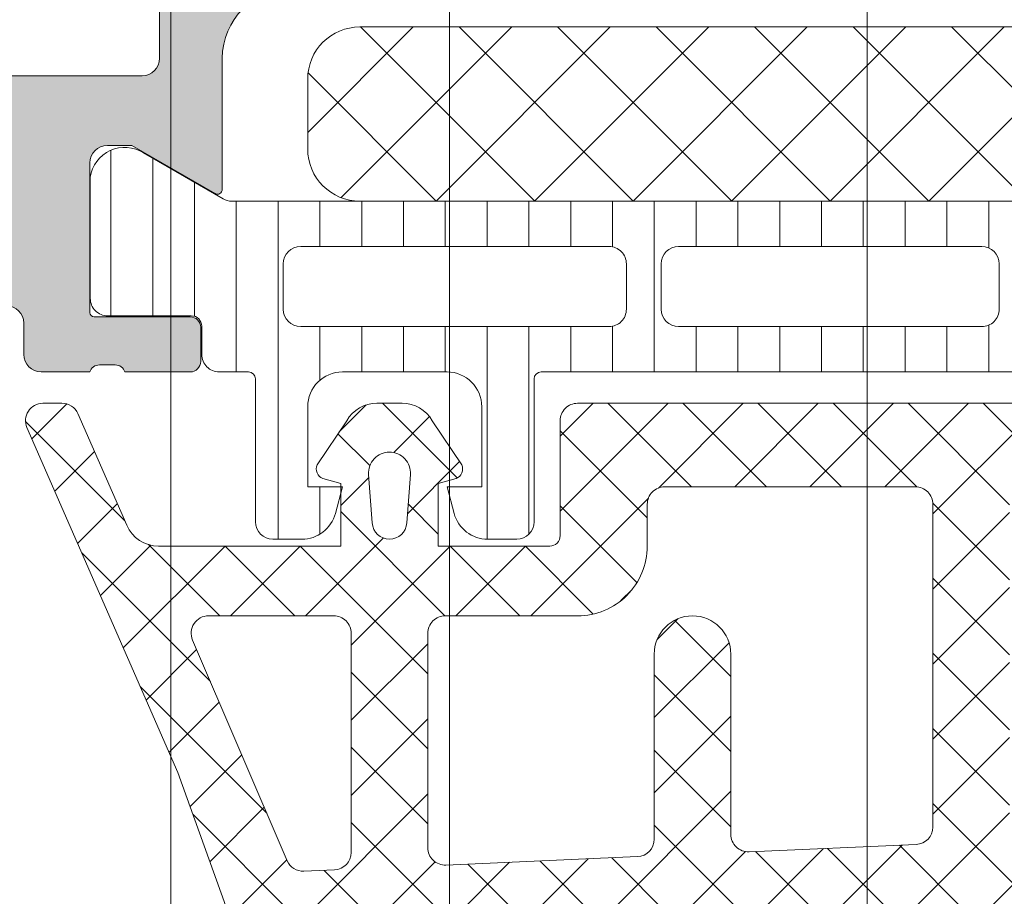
# Model space of a CAD drawing. Header units: millimetres. Extents: x 144573 to 336993, y 74252 to 247042.
# Tile 836 of 1056: x 198244 to 198272, y 222634 to 222659. Entities that reach past the tile are written whole.
import ezdxf

# ---------------------------------------------------------------- set-up
doc = ezdxf.new("R2010")
doc.units = ezdxf.units.MM
doc.layers.add('FASÁDA DETAILNÍ', color=255, linetype='Continuous', lineweight=0)

msp = doc.modelspace()

# ---------------------------------------------------------------- hatches: boundary and pattern name
at = {"layer": 'FASÁDA DETAILNÍ'}
h = msp.add_hatch(color=256, dxfattribs=at)
edge = h.paths.add_edge_path()
edge.add_arc((198234.0512395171, 222604.229822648), 0.5000674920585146, 180.0077324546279, 269.9922675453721)
edge.add_line((198234.0511720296, 222603.7297551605), (198238.0511720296, 222603.7297551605))
edge.add_arc((198238.0511045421, 222604.229822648), 0.5000674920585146, 270.0077324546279, 359.9922675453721)
edge.add_line((198238.5511720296, 222604.2297551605), (198238.5511720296, 222605.5298039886))
edge.add_arc((198238.0511351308, 222605.5297670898), 0.5000369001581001, 0.004227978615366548, 89.99577202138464)
edge.add_line((198238.0511720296, 222606.0298039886), (198237.5511720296, 222606.0298039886))
edge.add_line((198237.5511720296, 222606.0298039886), (198237.5511720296, 222605.0298039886))
edge.add_line((198237.5511720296, 222605.0298039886), (198236.0511720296, 222605.0298039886))
edge.add_arc((198236.051135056, 222606.0297670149), 0.9999630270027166, 179.9978814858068, 270.0021185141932, ccw=False)
edge.add_line((198235.0511720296, 222606.0298039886), (198235.0511720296, 222610.0298039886))
edge.add_arc((198236.0512488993, 222610.0297271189), 1.000076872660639, 90.00440397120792, 179.9955960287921, ccw=False)
edge.add_line((198236.0511720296, 222611.0298039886), (198237.5511720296, 222611.0298039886))
edge.add_line((198237.5511720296, 222611.0298039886), (198237.5511720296, 222610.0298039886))
edge.add_line((198237.5511720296, 222610.0298039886), (198238.0511720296, 222610.0298039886))
edge.add_arc((198238.0512295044, 222610.5297465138), 0.4999425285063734, 269.9934131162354, 360.0065868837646)
edge.add_line((198238.5511720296, 222610.5298039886), (198238.5511720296, 222613.3297917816))
edge.add_arc((198238.0511720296, 222613.3297917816), 0.5, 0, 90)
edge.add_line((198238.0511720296, 222613.8297917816), (198237.8511720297, 222613.8297917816))
edge.add_arc((198237.8511720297, 222613.3297917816), 0.5, 90, 180)
edge.add_line((198237.3511720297, 222613.3297917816), (198237.3511720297, 222612.8297917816))
edge.add_arc((198236.8511369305, 222612.8298268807), 0.5000351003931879, 270.00402178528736, 359.99597821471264, ccw=False)
edge.add_line((198236.8511720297, 222612.3297917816), (198236.0511689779, 222612.3297917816))
edge.add_arc((198236.0511855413, 222612.829808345), 0.5000165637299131, 180.0018979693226, 269.9981020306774, ccw=False)
edge.add_line((198235.5511689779, 222612.8297917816), (198235.5511689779, 222644.1297856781))
edge.add_line((198235.5511689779, 222644.1297856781), (198235.9835656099, 222650.1682432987))
edge.add_arc((198236.9827852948, 222650.1297872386), 0.9999594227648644, 90, 177.7959971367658, ccw=False)
edge.add_line((198236.9827852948, 222651.1297466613), (198243.6512375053, 222651.1297466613))
edge.add_arc((198243.6512375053, 222650.6297466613), 0.5, 0, 90, ccw=False)
edge.add_line((198244.1512375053, 222650.6297466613), (198244.1512375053, 222649.7297466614))
edge.add_arc((198244.6512375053, 222649.7297466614), 0.5, 180, 270)
edge.add_line((198244.6512375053, 222649.2297466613), (198246.0512390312, 222649.2297466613))
edge.add_arc((198246.3187596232, 222649.1509102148), 0.2788950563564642, 88.83541063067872, 163.5801235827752, ccw=False)
edge.add_line((198246.3244280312, 222649.4297476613), (198246.7780220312, 222649.4297476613))
edge.add_arc((198246.7836826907, 222649.1508795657), 0.2789255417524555, 16.424594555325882, 91.16287007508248, ccw=False)
edge.add_line((198247.0512260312, 222649.2297466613), (198248.9312370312, 222649.2297466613))
edge.add_arc((198248.9312370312, 222649.5297466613), 0.2999999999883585, 270, 360.0000000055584)
edge.add_line((198249.2312370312, 222649.5297466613), (198249.2312370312, 222650.5097209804))
edge.add_arc((198248.9312370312, 222650.5097209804), 0.2999999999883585, 0, 90)
edge.add_line((198248.9312370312, 222650.8097209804), (198246.1712390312, 222650.8097209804))
edge.add_arc((198246.1712390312, 222650.9297209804), 0.1199999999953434, 180, 270, ccw=False)
edge.add_line((198246.0512390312, 222650.9297209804), (198246.0512390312, 222655.2297466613))
edge.add_arc((198246.5512390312, 222655.2297466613), 0.5, 90, 180, ccw=False)
edge.add_line((198246.5512390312, 222655.7297466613), (198247.2512390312, 222655.7297466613))
edge.add_line((198247.2512390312, 222655.7297466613), (198249.6440593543, 222654.3482512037))
edge.add_arc((198249.7131192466, 222654.467866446), 0.1381197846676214, 240.0000000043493, 359.999999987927)
edge.add_line((198249.8512390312, 222654.467866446), (198249.8512390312, 222658.2297466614))
edge.add_arc((198251.8512390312, 222658.2297466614), 2, 90, 180, ccw=False)
edge.add_line((198251.8512390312, 222660.2297466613), (198252.4192344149, 222660.2297466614))
edge.add_arc((198252.419234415, 222660.7297466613), 0.4999999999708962, 269.9999999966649, 304.4790717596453)
edge.add_arc((198249.871761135, 222664.4392452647), 5.000000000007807, 304.4790717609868, 354.6507719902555)
edge.add_arc((198254.7131123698, 222663.9916268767), 0.1381197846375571, 352.2975625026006, 480.0000000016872)
edge.add_line((198254.6440524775, 222664.111242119), (198252.2512321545, 222662.7297466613))
edge.add_line((198252.2512321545, 222662.7297466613), (198251.5512321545, 222662.7297466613))
edge.add_arc((198251.5512321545, 222663.2297466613), 0.5, 180, 270, ccw=False)
edge.add_line((198251.0512321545, 222663.2297466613), (198251.0512321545, 222667.5297723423))
edge.add_arc((198251.1712321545, 222667.5297723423), 0.1199999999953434, 90, 180, ccw=False)
edge.add_line((198251.1712321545, 222667.6497723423), (198253.9312301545, 222667.6497723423))
edge.add_arc((198253.9312301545, 222667.9497723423), 0.2999999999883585, 270, 360)
edge.add_line((198254.2312301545, 222667.9497723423), (198254.2312301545, 222668.9297466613))
edge.add_arc((198253.9312301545, 222668.9297466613), 0.2999999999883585, 0, 90)
edge.add_line((198253.9312301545, 222669.2297466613), (198252.0512191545, 222669.2297466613))
edge.add_arc((198251.7836758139, 222669.308613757), 0.2789255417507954, 268.83712993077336, 343.5754054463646, ccw=False)
edge.add_line((198251.7780151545, 222669.0297456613), (198251.3244211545, 222669.0297456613))
edge.add_arc((198251.3187527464, 222669.3085831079), 0.2788950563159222, 196.4198764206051, 271.1645893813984, ccw=False)
edge.add_line((198251.0512321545, 222669.2297466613), (198248.0511736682, 222669.2297466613))
edge.add_line((198248.0511736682, 222669.2297466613), (198247.3510707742, 222668.5296742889))
edge.add_line((198247.3510707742, 222668.5296742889), (198247.3510707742, 222667.9296681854))
edge.add_line((198247.3510707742, 222667.9296681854), (198248.9510768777, 222667.9296681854))
edge.add_arc((198248.9510674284, 222667.4296587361), 0.5000094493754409, 0.0010827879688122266, 89.9989172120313, ccw=False)
edge.add_line((198249.4510768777, 222667.4296681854), (198249.4510768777, 222667.0342401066))
edge.add_arc((198248.9510768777, 222667.0342401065), 0.4999999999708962, -14.999999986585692, 1.3340184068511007e-08, ccw=False)
edge.add_line((198249.4340397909, 222666.904830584), (198249.0498309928, 222665.4709438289))
edge.add_arc((198248.0839051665, 222665.729762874), 0.9999999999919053, 270, 345.00000000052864, ccw=False)
edge.add_line((198248.0839051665, 222664.729762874), (198242.3510829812, 222664.729762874))
edge.add_line((198242.3510829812, 222664.729762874), (198242.3510829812, 222667.9296681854))
edge.add_line((198242.3510829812, 222667.9296681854), (198243.1510707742, 222667.9296681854))
edge.add_line((198243.1510707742, 222667.9296681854), (198243.1510707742, 222668.5296742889))
edge.add_line((198243.1510707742, 222668.5296742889), (198241.9386379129, 222669.2296559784))
edge.add_line((198241.9386379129, 222669.2296559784), (198240.8510829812, 222669.2296559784))
edge.add_line((198240.8510829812, 222669.2296559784), (198240.8510829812, 222654.2297466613))
edge.add_arc((198240.3510829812, 222654.2297466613), 0.5, -90, 0, ccw=False)
edge.add_line((198240.3510829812, 222653.7297466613), (198234.5511720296, 222653.7297466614))
edge.add_arc((198234.5511720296, 222652.7297466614), 1, 90, 180)
edge.add_line((198233.5511720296, 222652.7297466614), (198233.5511720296, 222604.2297551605))
edge = h.paths.add_edge_path(flags=16)
edge.add_line((198243.1510707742, 222663.129762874), (198247.5510707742, 222663.129762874))
edge.add_arc((198247.5510707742, 222662.629762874), 0.5, 0, 90, ccw=False)
edge.add_line((198248.0510707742, 222662.629762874), (198248.0510707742, 222658.229762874))
edge.add_arc((198247.5510707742, 222658.229762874), 0.5, -90, 0, ccw=False)
edge.add_line((198247.5510707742, 222657.729762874), (198243.1510707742, 222657.729762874))
edge.add_arc((198243.1510707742, 222658.229762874), 0.5, 180, 270, ccw=False)
edge.add_line((198242.6510707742, 222658.229762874), (198242.6510707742, 222662.629762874))
edge.add_arc((198243.1510707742, 222662.629762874), 0.5, 90, 180, ccw=False)
h = msp.add_hatch(dxfattribs=at)
h.set_pattern_fill('NETZ', color=256, scale=2, angle=225, style=0)
h.set_pattern_definition([(225, (198267.3022486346, 222654.1304899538), (1.414213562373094, -1.414213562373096), []), (314.9999999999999, (198267.3022486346, 222654.1304899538), (1.414213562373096, 1.414213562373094), [])])
h.paths.add_polyline_path([(198253.8022486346, 222659.1304899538, 0.4142135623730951), (198252.3022486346, 222657.6304899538), (198252.3022486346, 222655.6304899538, 0.4142135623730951), (198253.8022486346, 222654.1304899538), (198280.8022486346, 222654.1304899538, 0.4142135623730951), (198282.3022486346, 222655.6304899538), (198282.3022486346, 222657.6304899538, 0.4142135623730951), (198280.8022486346, 222659.1304899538)])
h = msp.add_hatch(dxfattribs=at)
h.set_pattern_fill('LINIE', color=256, scale=1.2, angle=90, style=0)
h.set_pattern_definition([(90, (223164.6522375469, 214980.0945560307), (-1.2, 7.347638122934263e-17), [])])
edge = h.paths.add_edge_path()
edge.add_arc((198248.9612553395, 222650.538944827), 0.2999999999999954, 0.0020752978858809, 90.00207529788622, ccw=False)
edge.add_line((198249.2612553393, 222650.5389556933), (198249.2612839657, 222649.7286243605))
edge.add_arc((198249.7612812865, 222649.7286397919), 0.4999973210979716, 180.0017683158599, 270.0023822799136)
edge.add_line((198249.7613020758, 222649.2286424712), (198250.6023743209, 222649.2273219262))
edge.add_arc((198250.6023743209, 222649.0273219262), 0.1999999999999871, 3.979039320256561e-13, 90.00000000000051, ccw=False)
edge.add_line((198250.8023743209, 222649.0273219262), (198250.8023743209, 222644.9273219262))
edge.add_arc((198251.3023743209, 222644.9273219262), 0.5000000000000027, 179.9999999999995, 269.9999999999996)
edge.add_line((198251.3023743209, 222644.4273219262), (198252.1331235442, 222644.4273219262))
edge.add_arc((198252.1331235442, 222645.4273219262), 0.9999999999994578, 270.0000000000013, 344.9999999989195)
edge.add_line((198253.0990493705, 222645.1685028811), (198253.3023743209, 222645.9273219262))
edge.add_line((198253.3023743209, 222645.9273219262), (198252.3023743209, 222645.9273219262))
edge.add_line((198252.3023743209, 222645.9273219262), (198252.3023743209, 222648.2273219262))
edge.add_arc((198253.3065008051, 222648.2256126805), 1.004127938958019, 90.23408772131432, 179.9024699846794, ccw=False)
edge.add_line((198253.3023983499, 222649.2297322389), (198256.3022767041, 222649.2297322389))
edge.add_arc((198256.2982483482, 222648.2256128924), 1.004127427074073, 360.09751797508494, 449.7701403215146, ccw=False)
edge.add_line((198257.3023743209, 222648.2273219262), (198257.3023743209, 222645.9273219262))
edge.add_line((198257.3023743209, 222645.9273219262), (198256.3023743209, 222645.9273219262))
edge.add_line((198256.3023743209, 222645.9273219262), (198256.5056992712, 222645.1685028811))
edge.add_arc((198257.4716250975, 222645.4273219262), 1.000000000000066, 195.0000000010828, 269.9999999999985)
edge.add_line((198257.4716250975, 222644.4273219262), (198258.3023743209, 222644.4273219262))
edge.add_arc((198258.3023743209, 222644.9273219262), 0.4999999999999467, 270, 360)
edge.add_line((198258.8023743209, 222644.9273219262), (198258.8023743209, 222649.0273219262))
edge.add_arc((198259.0065474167, 222649.0255933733), 0.2041804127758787, 91.1558689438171, 179.5149389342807, ccw=False)
edge.add_line((198259.0024286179, 222649.2297322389), (198284.8437954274, 222649.2297551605))
edge.add_arc((198284.843779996, 222649.7297524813), 0.4999973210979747, 270.0017683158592, 360.002382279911)
edge.add_line((198285.3437773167, 222649.7297732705), (198285.3437486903, 222650.5401046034))
edge.add_arc((198285.6437486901, 222650.5401154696), 0.299999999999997, 90.0020752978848, 180.0020752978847, ccw=False)
edge.add_line((198285.6437378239, 222650.8401154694), (198288.0437362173, 222650.8398704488))
edge.add_arc((198288.0437207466, 222651.339866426), 0.499995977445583, 270.0017728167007, 360.0023777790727)
edge.add_line((198288.5437167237, 222651.3398871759), (198288.5435900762, 222654.8164286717))
edge.add_arc((198287.5537771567, 222654.6740821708), 0.99999607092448, 368.1836833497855, 482.7290913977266)
edge.add_line((198287.013111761, 222655.515315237), (198284.7295026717, 222654.1967628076))
edge.add_arc((198284.4794870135, 222654.6297664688), 0.5000000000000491, 270.00213520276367, 300.00207189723, ccw=False)
edge.add_line((198284.4795056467, 222654.1297664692), (198250.1252368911, 222654.1286801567))
edge.add_arc((198250.1252193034, 222654.6286801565), 0.5000000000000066, 240.0020786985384, 270.0020153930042, ccw=False)
edge.add_line((198249.8752350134, 222654.1956583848), (198247.5915304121, 222655.5140453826))
edge.add_arc((198247.050925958, 222654.6727731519), 0.9999960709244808, 417.2750591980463, 531.8204672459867)
edge.add_line((198246.0611027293, 222654.8150479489), (198246.0612293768, 222651.3385064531))
edge.add_arc((198246.561225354, 222651.3385219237), 0.4999959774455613, 180.0017728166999, 270.0023777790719)
edge.add_line((198246.5612461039, 222650.8385259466), (198248.9612444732, 222650.8389448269))
edge = h.paths.add_edge_path(flags=16)
edge.add_line((198273.1523680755, 222651.0292204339), (198273.1523680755, 222652.3292145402))
edge.add_arc((198273.6523644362, 222652.3292181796), 0.4999963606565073, 89.99958295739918, 180.0004170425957, ccw=False)
edge.add_line((198273.6523680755, 222652.8292145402), (198282.502361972, 222652.8292145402))
edge.add_arc((198282.5023656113, 222652.3292181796), 0.4999963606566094, -0.0004170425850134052, 90.00041704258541, ccw=False)
edge.add_line((198283.002361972, 222652.3292145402), (198283.002361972, 222651.029220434))
edge.add_arc((198282.5023619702, 222651.0292038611), 0.5000000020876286, 270.0000002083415, 360.0018991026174, ccw=False)
edge.add_line((198282.502361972, 222650.5292038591), (198273.6523680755, 222650.5292038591))
edge.add_arc((198273.6523680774, 222651.0292038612), 0.5000000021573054, 179.9981009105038, 269.9999997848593, ccw=False)
edge = h.paths.add_edge_path(flags=16)
edge.add_arc((198262.9523619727, 222651.0292038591), 0.4999999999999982, 179.9999999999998, 270.000000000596, ccw=False)
edge.add_line((198262.4523619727, 222651.0292038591), (198262.4523619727, 222652.3292145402))
edge.add_arc((198262.9523619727, 222652.3292145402), 0.4999999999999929, 89.99999999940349, 179.9999999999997, ccw=False)
edge.add_line((198262.9523619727, 222652.8292145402), (198271.6523680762, 222652.8292145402))
edge.add_arc((198271.6523680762, 222652.3292145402), 0.5000000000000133, 360.0000000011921, 449.99999999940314, ccw=False)
edge.add_line((198272.1523680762, 222652.3292145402), (198272.1523680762, 222651.0292038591))
edge.add_arc((198271.6523680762, 222651.0292038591), 0.5000000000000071, 270.0000000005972, 360.0000000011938, ccw=False)
edge.add_line((198271.6523680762, 222650.5292038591), (198262.9523619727, 222650.5292038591))
edge = h.paths.add_edge_path(flags=16)
edge.add_arc((198260.9523656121, 222652.3292181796), 0.4999963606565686, -0.00041704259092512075, 90.00041704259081, ccw=False)
edge.add_line((198261.4523619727, 222652.3292145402), (198261.4523619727, 222651.029220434))
edge.add_arc((198260.9523619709, 222651.0292038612), 0.5000000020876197, 270.00000020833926, 360.0018991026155, ccw=False)
edge.add_line((198260.9523619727, 222650.5292038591), (198252.1023528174, 222650.5292038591))
edge.add_arc((198252.1023528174, 222651.0291886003), 0.4999847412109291, 179.9999999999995, 270.0000000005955, ccw=False)
edge.add_line((198251.6023680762, 222651.0291886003), (198251.6023680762, 222652.3291992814))
edge.add_arc((198252.102383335, 222652.3291992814), 0.5000152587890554, 89.99999999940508, 180.0000000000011, ccw=False)
edge.add_line((198252.102383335, 222652.8292145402), (198260.9523619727, 222652.8292145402))
h = msp.add_hatch(dxfattribs=at)
h.set_pattern_fill('ANSI37', color=256, scale=0.48, angle=-1.272221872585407e-14, style=0)
h.set_pattern_definition([(44.99999999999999, (198258.5511720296, 222644.2297553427), (-1.077630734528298, 1.077630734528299), []), (135, (198258.5511720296, 222644.2297553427), (-1.077630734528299, -1.077630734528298), [])])
edge = h.paths.add_edge_path(flags=16)
edge.add_line((198255.1498950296, 222644.8940493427), (198255.2496390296, 222646.2869033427))
edge.add_arc((198254.6511721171, 222646.3297608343), 0.599999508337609, 355.9039194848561, 450.0000083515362)
edge.add_arc((198254.6511719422, 222646.3297608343), 0.5999995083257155, 89.99999164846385, 184.0960805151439)
edge.add_line((198254.0527050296, 222646.2869033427), (198254.1524490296, 222644.8940493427))
edge.add_arc((198254.6511720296, 222644.9297638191), 0.5000001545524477, 184.0960643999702, 355.9039356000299)
edge = h.paths.add_edge_path(flags=16)
edge.add_arc((198253.0511754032, 222641.7297557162), 0.4999996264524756, 359.9999571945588, 450.0000428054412)
edge.add_line((198253.0511750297, 222642.2297553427), (198249.4574900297, 222642.2297553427))
edge.add_arc((198249.4574900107, 222641.7297550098), 0.5000003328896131, 89.9999978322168, 203.2180266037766)
edge.add_line((198248.9979840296, 222641.5326393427), (198251.7138620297, 222635.2015373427))
edge.add_arc((198252.1733673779, 222635.3986532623), 0.4999998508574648, 203.2180817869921, 272.5001106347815)
edge.add_line((198252.1951780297, 222634.8991293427), (198253.0729850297, 222634.9374553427))
edge.add_arc((198253.0511755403, 222635.4369789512), 0.4999994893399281, 272.4999791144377, 360.0000448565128)
edge.add_line((198253.5511750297, 222635.4369793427), (198253.5511750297, 222641.7297553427))
edge = h.paths.add_edge_path(flags=16)
edge.add_line((198278.6050940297, 222636.3215933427), (198282.7537640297, 222645.2184463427))
edge.add_arc((198282.3006102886, 222645.4297554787), 0.4999998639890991, 334.9999920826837, 450.0000296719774)
edge.add_line((198282.3006100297, 222645.9297553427), (198272.9511750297, 222645.9297553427))
edge.add_arc((198272.9511746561, 222645.4297557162), 0.4999996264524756, 89.99995719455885, 180.0000428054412)
edge.add_line((198272.4511750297, 222645.4297553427), (198272.4511750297, 222636.3058323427))
edge.add_arc((198272.9511750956, 222636.305832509), 0.5000000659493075, 180.0000190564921, 272.5000272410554)
edge.add_line((198272.9729850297, 222635.8063083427), (198278.1737490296, 222636.0333783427))
edge.add_arc((198278.1519393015, 222636.5329037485), 0.5000012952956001, 272.4999974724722, 334.9999080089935)
edge = h.paths.add_edge_path(flags=16)
edge.add_arc((198269.7511754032, 222645.4297557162), 0.4999996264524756, 359.9999571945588, 450.0000428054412)
edge.add_line((198269.7511750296, 222645.9297553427), (198262.5511750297, 222645.9297553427))
edge.add_arc((198262.5511746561, 222645.4297557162), 0.4999996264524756, 89.99995719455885, 180.0000428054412)
edge.add_line((198262.0511750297, 222645.4297553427), (198262.0511750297, 222644.2297553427))
edge.add_arc((198260.0511765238, 222644.2297538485), 1.999998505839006, -90.0000428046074, 4.280460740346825e-05, ccw=False)
edge.add_line((198260.0511750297, 222642.2297553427), (198256.2511750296, 222642.2297553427))
edge.add_arc((198256.2511746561, 222641.7297557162), 0.4999996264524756, 89.99995719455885, 180.0000428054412)
edge.add_line((198255.7511750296, 222641.7297553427), (198255.7511750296, 222635.5766943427))
edge.add_arc((198256.2511750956, 222635.576694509), 0.5000000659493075, 180.0000190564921, 272.5000272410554)
edge.add_line((198256.2729850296, 222635.0771703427), (198261.7729850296, 222635.3173053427))
edge.add_arc((198261.7511755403, 222635.8168289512), 0.499999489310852, 272.4999791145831, 360.0000448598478)
edge.add_line((198262.2511750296, 222635.8168293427), (198262.2511750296, 222641.1297553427))
edge.add_arc((198263.3511750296, 222641.1297553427), 1.100000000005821, 0, 180, ccw=False)
edge.add_line((198264.4511750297, 222641.1297553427), (198264.4511750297, 222635.9565443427))
edge.add_arc((198264.9511750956, 222635.956544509), 0.5000000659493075, 180.000019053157, 272.5000272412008)
edge.add_line((198264.9729850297, 222635.4570203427), (198269.7729850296, 222635.6665933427))
edge.add_arc((198269.7511755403, 222636.1661169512), 0.4999994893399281, 272.4999791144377, 360.0000448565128)
edge.add_line((198270.2511750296, 222636.1661173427), (198270.2511750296, 222645.4297553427))
edge = h.paths.add_edge_path()
edge.add_line((198284.9642280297, 222644.0432983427), (198280.8663790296, 222635.2554323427))
edge.add_ellipse((198278.1474536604, 222636.5232898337), major_axis=(-3.000002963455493, 0), ratio=1, start_angle=92.50005883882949, end_angle=154.999969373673, ccw=False)
edge.add_line((198278.2783150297, 222633.5261423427), (198277.6293650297, 222633.4978083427))
edge.add_ellipse((198277.651174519, 222632.9982847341), major_axis=(-0.4999994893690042, 0), ratio=1, start_angle=-87.50002088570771, end_angle=4.485317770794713e-05)
edge.add_line((198277.1511750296, 222632.9982843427), (198277.1511750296, 222632.0297553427))
edge.add_ellipse((198277.0511751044, 222632.029755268), major_axis=(-0.09999992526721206, 0), ratio=1, start_angle=89.99995719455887, end_angle=180.0000428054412, ccw=False)
edge.add_line((198277.0511750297, 222631.9297553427), (198276.4511750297, 222631.9297553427))
edge.add_ellipse((198276.4511749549, 222632.029755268), major_axis=(-0.0999999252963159, 0), ratio=1, start_angle=-4.278876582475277e-05, end_angle=90.00004282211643, ccw=False)
edge.add_line((198276.3511750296, 222632.0297553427), (198276.3511750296, 222632.9327933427))
edge.add_ellipse((198275.8511749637, 222632.9327931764), major_axis=(-0.5000000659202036, 0), ratio=1, start_angle=180.0000190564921, end_angle=272.5000272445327)
edge.add_line((198275.8293650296, 222633.4323173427), (198266.9290710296, 222633.0384793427))
edge.add_ellipse((198266.9511751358, 222632.5389680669), major_axis=(-0.5000001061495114, 0), ratio=1, start_angle=-87.466230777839, end_angle=8.298944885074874e-05)
edge.add_line((198266.4511750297, 222632.5389673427), (198266.4511750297, 222631.9297553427))
edge.add_ellipse((198266.3511751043, 222631.929755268), major_axis=(-0.0999999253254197, 0), ratio=1, start_angle=89.99995721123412, end_angle=180.0000427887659, ccw=False)
edge.add_line((198266.3511750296, 222631.8297553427), (198265.7511750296, 222631.8297553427))
edge.add_ellipse((198265.7511749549, 222631.929755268), major_axis=(-0.09999992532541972, 0), ratio=1, start_angle=-4.278876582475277e-05, end_angle=90.00004280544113, ccw=False)
edge.add_line((198265.6511750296, 222631.9297553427), (198265.6511750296, 222632.4593173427))
edge.add_ellipse((198265.1511745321, 222632.4593176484), major_axis=(-0.5000004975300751, 0), ratio=1, start_angle=179.9999649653, end_angle=272.5336979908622)
edge.add_line((198265.1290710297, 222632.9588293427), (198253.5888460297, 222632.4481733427))
edge.add_ellipse((198253.6106555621, 222631.948648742), major_axis=(-0.5000004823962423, 0), ratio=1, start_angle=-87.50002091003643, end_angle=3.217057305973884)
edge.add_line((198253.1114430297, 222631.9205893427), (198253.4000060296, 222626.7868463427))
edge.add_ellipse((198253.8104240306, 222626.9024017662), major_axis=(-0.4263754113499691, 0), ratio=1, start_angle=15.72485447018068, end_angle=159.2410276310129)
edge.add_line((198254.2091190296, 222626.7512783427), (198254.2078790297, 222626.9838813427))
edge.add_line((198254.2078790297, 222626.9838813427), (198253.9097410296, 222628.8664603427))
edge.add_line((198253.9097410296, 222628.8664603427), (198254.3101670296, 222631.7157453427))
edge.add_ellipse((198254.6072476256, 222631.6739947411), major_axis=(-0.2999999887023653, 0), ratio=1, start_angle=235.4022536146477, end_angle=352.00025595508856, ccw=False)
edge.add_ellipse((198253.0741342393, 222629.4514236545), major_axis=(-3.000047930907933, 0), ratio=1, start_angle=161.9915754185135, end_angle=235.4023587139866, ccw=False)
edge.add_line((198255.9272130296, 222628.5239383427), (198255.2936370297, 222626.2690473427))
edge.add_ellipse((198254.5184245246, 222626.4299768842), major_axis=(-0.7917403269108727, 0), ratio=1, start_angle=96.79834625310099, end_angle=168.272310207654, ccw=False)
edge.add_line((198254.6121470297, 222625.6438033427), (198253.5539370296, 222625.6425823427))
edge.add_ellipse((198253.6830612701, 222626.8216685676), major_axis=(-1.186135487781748, 0), ratio=1, start_angle=18.655576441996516, end_angle=83.75032184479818, ccw=False)
edge.add_line((198252.5592470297, 222626.4422493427), (198251.4649140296, 222629.6835893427))
edge.add_line((198251.4649140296, 222629.6835893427), (198248.5751360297, 222637.7333843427))
edge.add_line((198248.5751360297, 222637.7333843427), (198244.2423270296, 222647.6312613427))
edge.add_ellipse((198244.7013360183, 222647.8295314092), major_axis=(-0.5000002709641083, 0), ratio=1, start_angle=-89.93342362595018, end_angle=23.362049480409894, ccw=False)
edge.add_line((198244.7007550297, 222648.3295313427), (198245.2474560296, 222648.3301663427))
edge.add_ellipse((198245.2480363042, 222647.8301662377), major_axis=(-0.5000004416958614, 0), ratio=1, start_angle=203.9208245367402, end_angle=270.0664945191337, ccw=False)
edge.add_line((198245.7050900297, 222648.0329033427), (198247.1068460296, 222644.8289003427))
edge.add_ellipse((198248.022987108, 222645.2297546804), major_axis=(-0.9999993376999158, 0), ratio=1, start_angle=23.63161472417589, end_angle=90.00005280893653)
edge.add_line((198248.0229880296, 222644.2297553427), (198253.2509300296, 222644.2297553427))
edge.add_line((198253.2509300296, 222644.2297553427), (198253.2509390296, 222646.0292343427))
edge.add_line((198253.2509390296, 222646.0292343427), (198252.7361380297, 222646.1671763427))
edge.add_ellipse((198252.8509032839, 222646.4443303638), major_axis=(-0.2999756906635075, 0), ratio=1, start_angle=-22.50356669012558, end_angle=67.50629974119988, ccw=False)
edge.add_line((198252.5737690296, 222646.5591433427), (198253.4229360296, 222647.8292703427))
edge.add_ellipse((198254.288800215, 222647.3295495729), major_axis=(-0.9997207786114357, 0), ratio=1, start_angle=269.99238815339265, end_angle=330.00923930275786, ccw=False)
edge.add_line((198254.2889330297, 222648.3292703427), (198255.0132940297, 222648.3292393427))
edge.add_ellipse((198255.0130859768, 222647.3295015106), major_axis=(-0.9997378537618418, 0), ratio=1, start_angle=209.9913249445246, end_angle=269.98807632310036, ccw=False)
edge.add_line((198255.8789600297, 222647.8292393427), (198256.7281270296, 222646.5591433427))
edge.add_ellipse((198256.4509795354, 222646.4443314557), major_axis=(-0.2999875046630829, 0), ratio=1, start_angle=112.49860380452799, end_angle=202.5024061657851, ccw=False)
edge.add_line((198256.5657730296, 222646.1671763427), (198256.0509570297, 222646.0292043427))
edge.add_line((198256.0509570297, 222646.0292043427), (198256.0509490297, 222644.2297553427))
edge.add_line((198256.0509490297, 222644.2297553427), (198259.2511760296, 222644.2297553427))
edge.add_ellipse((198259.2511762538, 222644.5297551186), major_axis=(-0.2999997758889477, 0), ratio=1, start_angle=89.99995719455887, end_angle=180.0000427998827)
edge.add_line((198259.5511760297, 222644.5297553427), (198259.5511760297, 222647.8297513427))
edge.add_ellipse((198260.0511756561, 222647.8297517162), major_axis=(-0.4999996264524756, 0), ratio=1, start_angle=-90.00004280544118, end_angle=4.2805441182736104e-05, ccw=False)
edge.add_line((198260.0511760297, 222648.3297513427), (198286.9487980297, 222648.3297513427))
edge.add_line((198286.9487980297, 222648.3297513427), (198287.8439160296, 222646.7793593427))
edge.add_ellipse((198287.4109034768, 222646.5293592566), major_axis=(-0.4999999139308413, 0), ratio=1, start_angle=90.00006334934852, end_angle=210.0000170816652, ccw=False)
edge.add_line((198287.4109040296, 222646.0293593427), (198287.4109040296, 222644.3319883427))
edge.add_line((198287.4109040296, 222644.3319883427), (198285.4173820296, 222644.3319883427))
edge.add_ellipse((198285.417381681, 222643.8319880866), major_axis=(-0.5000002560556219, 0), ratio=1, start_angle=269.9999600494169, end_angle=334.9998714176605)
h = msp.add_hatch(dxfattribs=at)
h.set_pattern_fill('ANSI37', color=256, scale=0.48, angle=-1.272221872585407e-14, style=0)
h.set_pattern_definition([(44.99999999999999, (198258.5511720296, 222644.2297551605), (-1.077630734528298, 1.077630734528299), []), (135, (198258.5511720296, 222644.2297551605), (-1.077630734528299, -1.077630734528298), [])])
edge = h.paths.add_edge_path(flags=16)
edge.add_line((198255.1498950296, 222644.8940491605), (198255.2496390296, 222646.2869031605))
edge.add_arc((198254.6511721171, 222646.3297606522), 0.599999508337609, 355.9039194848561, 450.0000083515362)
edge.add_arc((198254.6511719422, 222646.3297606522), 0.5999995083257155, 89.99999164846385, 184.0960805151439)
edge.add_line((198254.0527050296, 222646.2869031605), (198254.1524490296, 222644.8940491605))
edge.add_arc((198254.6511720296, 222644.9297636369), 0.5000001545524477, 184.0960643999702, 355.9039356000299)
edge = h.paths.add_edge_path(flags=16)
edge.add_arc((198253.0511754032, 222641.729755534), 0.4999996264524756, 359.9999571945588, 450.0000428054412)
edge.add_line((198253.0511750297, 222642.2297551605), (198249.4574900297, 222642.2297551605))
edge.add_arc((198249.4574900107, 222641.7297548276), 0.5000003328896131, 89.9999978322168, 203.2180266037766)
edge.add_line((198248.9979840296, 222641.5326391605), (198251.7138620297, 222635.2015371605))
edge.add_arc((198252.1733673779, 222635.3986530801), 0.4999998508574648, 203.2180817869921, 272.5001106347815)
edge.add_line((198252.1951780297, 222634.8991291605), (198253.0729850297, 222634.9374551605))
edge.add_arc((198253.0511755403, 222635.4369787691), 0.4999994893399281, 272.4999791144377, 360.0000448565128)
edge.add_line((198253.5511750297, 222635.4369791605), (198253.5511750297, 222641.7297551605))
edge = h.paths.add_edge_path(flags=16)
edge.add_line((198278.6050940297, 222636.3215931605), (198282.7537640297, 222645.2184461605))
edge.add_arc((198282.3006102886, 222645.4297552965), 0.4999998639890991, 334.9999920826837, 450.0000296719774)
edge.add_line((198282.3006100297, 222645.9297551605), (198272.9511750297, 222645.9297551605))
edge.add_arc((198272.9511746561, 222645.429755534), 0.4999996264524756, 89.99995719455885, 180.0000428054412)
edge.add_line((198272.4511750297, 222645.4297551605), (198272.4511750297, 222636.3058321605))
edge.add_arc((198272.9511750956, 222636.3058323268), 0.5000000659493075, 180.0000190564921, 272.5000272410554)
edge.add_line((198272.9729850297, 222635.8063081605), (198278.1737490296, 222636.0333781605))
edge.add_arc((198278.1519393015, 222636.5329035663), 0.5000012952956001, 272.4999974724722, 334.9999080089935)
edge = h.paths.add_edge_path(flags=16)
edge.add_arc((198269.7511754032, 222645.429755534), 0.4999996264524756, 359.9999571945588, 450.0000428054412)
edge.add_line((198269.7511750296, 222645.9297551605), (198262.5511750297, 222645.9297551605))
edge.add_arc((198262.5511746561, 222645.429755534), 0.4999996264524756, 89.99995719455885, 180.0000428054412)
edge.add_line((198262.0511750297, 222645.4297551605), (198262.0511750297, 222644.2297551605))
edge.add_arc((198260.0511765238, 222644.2297536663), 1.999998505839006, -90.0000428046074, 4.280460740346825e-05, ccw=False)
edge.add_line((198260.0511750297, 222642.2297551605), (198256.2511750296, 222642.2297551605))
edge.add_arc((198256.2511746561, 222641.729755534), 0.4999996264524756, 89.99995719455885, 180.0000428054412)
edge.add_line((198255.7511750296, 222641.7297551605), (198255.7511750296, 222635.5766941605))
edge.add_arc((198256.2511750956, 222635.5766943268), 0.5000000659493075, 180.0000190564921, 272.5000272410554)
edge.add_line((198256.2729850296, 222635.0771701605), (198261.7729850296, 222635.3173051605))
edge.add_arc((198261.7511755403, 222635.816828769), 0.499999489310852, 272.4999791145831, 360.0000448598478)
edge.add_line((198262.2511750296, 222635.8168291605), (198262.2511750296, 222641.1297551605))
edge.add_arc((198263.3511750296, 222641.1297551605), 1.100000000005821, 0, 180, ccw=False)
edge.add_line((198264.4511750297, 222641.1297551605), (198264.4511750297, 222635.9565441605))
edge.add_arc((198264.9511750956, 222635.9565443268), 0.5000000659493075, 180.000019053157, 272.5000272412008)
edge.add_line((198264.9729850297, 222635.4570201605), (198269.7729850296, 222635.6665931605))
edge.add_arc((198269.7511755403, 222636.166116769), 0.4999994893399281, 272.4999791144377, 360.0000448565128)
edge.add_line((198270.2511750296, 222636.1661171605), (198270.2511750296, 222645.4297551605))
edge = h.paths.add_edge_path()
edge.add_line((198284.9642280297, 222644.0432981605), (198280.8663790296, 222635.2554321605))
edge.add_ellipse((198278.1474536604, 222636.5232896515), major_axis=(-3.000002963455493, 0), ratio=1, start_angle=92.50005883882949, end_angle=154.999969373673, ccw=False)
edge.add_line((198278.2783150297, 222633.5261421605), (198277.6293650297, 222633.4978081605))
edge.add_ellipse((198277.651174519, 222632.9982845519), major_axis=(-0.4999994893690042, 0), ratio=1, start_angle=-87.50002088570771, end_angle=4.485317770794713e-05)
edge.add_line((198277.1511750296, 222632.9982841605), (198277.1511750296, 222632.0297551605))
edge.add_ellipse((198277.0511751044, 222632.0297550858), major_axis=(-0.09999992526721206, 0), ratio=1, start_angle=89.99995719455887, end_angle=180.0000428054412, ccw=False)
edge.add_line((198277.0511750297, 222631.9297551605), (198276.4511750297, 222631.9297551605))
edge.add_ellipse((198276.4511749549, 222632.0297550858), major_axis=(-0.0999999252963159, 0), ratio=1, start_angle=-4.278876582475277e-05, end_angle=90.00004282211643, ccw=False)
edge.add_line((198276.3511750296, 222632.0297551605), (198276.3511750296, 222632.9327931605))
edge.add_ellipse((198275.8511749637, 222632.9327929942), major_axis=(-0.5000000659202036, 0), ratio=1, start_angle=180.0000190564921, end_angle=272.5000272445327)
edge.add_line((198275.8293650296, 222633.4323171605), (198266.9290710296, 222633.0384791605))
edge.add_ellipse((198266.9511751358, 222632.5389678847), major_axis=(-0.5000001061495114, 0), ratio=1, start_angle=-87.466230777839, end_angle=8.298944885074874e-05)
edge.add_line((198266.4511750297, 222632.5389671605), (198266.4511750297, 222631.9297551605))
edge.add_ellipse((198266.3511751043, 222631.9297550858), major_axis=(-0.0999999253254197, 0), ratio=1, start_angle=89.99995721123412, end_angle=180.0000427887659, ccw=False)
edge.add_line((198266.3511750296, 222631.8297551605), (198265.7511750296, 222631.8297551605))
edge.add_ellipse((198265.7511749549, 222631.9297550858), major_axis=(-0.09999992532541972, 0), ratio=1, start_angle=-4.278876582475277e-05, end_angle=90.00004280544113, ccw=False)
edge.add_line((198265.6511750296, 222631.9297551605), (198265.6511750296, 222632.4593171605))
edge.add_ellipse((198265.1511745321, 222632.4593174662), major_axis=(-0.5000004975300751, 0), ratio=1, start_angle=179.9999649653, end_angle=272.5336979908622)
edge.add_line((198265.1290710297, 222632.9588291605), (198253.5888460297, 222632.4481731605))
edge.add_ellipse((198253.6106555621, 222631.9486485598), major_axis=(-0.5000004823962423, 0), ratio=1, start_angle=-87.50002091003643, end_angle=3.217057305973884)
edge.add_line((198253.1114430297, 222631.9205891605), (198253.4000060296, 222626.7868461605))
edge.add_ellipse((198253.8104240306, 222626.902401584), major_axis=(-0.4263754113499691, 0), ratio=1, start_angle=15.72485447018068, end_angle=159.2410276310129)
edge.add_line((198254.2091190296, 222626.7512781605), (198254.2078790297, 222626.9838811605))
edge.add_line((198254.2078790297, 222626.9838811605), (198253.9097410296, 222628.8664601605))
edge.add_line((198253.9097410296, 222628.8664601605), (198254.3101670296, 222631.7157451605))
edge.add_ellipse((198254.6072476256, 222631.6739945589), major_axis=(-0.2999999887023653, 0), ratio=1, start_angle=235.4022536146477, end_angle=352.00025595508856, ccw=False)
edge.add_ellipse((198253.0741342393, 222629.4514234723), major_axis=(-3.000047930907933, 0), ratio=1, start_angle=161.9915754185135, end_angle=235.4023587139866, ccw=False)
edge.add_line((198255.9272130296, 222628.5239381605), (198255.2936370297, 222626.2690471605))
edge.add_ellipse((198254.5184245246, 222626.429976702), major_axis=(-0.7917403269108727, 0), ratio=1, start_angle=96.79834625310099, end_angle=168.272310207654, ccw=False)
edge.add_line((198254.6121470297, 222625.6438031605), (198253.5539370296, 222625.6425821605))
edge.add_ellipse((198253.6830612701, 222626.8216683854), major_axis=(-1.186135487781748, 0), ratio=1, start_angle=18.655576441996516, end_angle=83.75032184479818, ccw=False)
edge.add_line((198252.5592470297, 222626.4422491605), (198251.4649140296, 222629.6835891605))
edge.add_line((198251.4649140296, 222629.6835891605), (198248.5751360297, 222637.7333841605))
edge.add_line((198248.5751360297, 222637.7333841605), (198244.2423270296, 222647.6312611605))
edge.add_ellipse((198244.7013360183, 222647.829531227), major_axis=(-0.5000002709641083, 0), ratio=1, start_angle=-89.93342362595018, end_angle=23.362049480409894, ccw=False)
edge.add_line((198244.7007550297, 222648.3295311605), (198245.2474560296, 222648.3301661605))
edge.add_ellipse((198245.2480363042, 222647.8301660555), major_axis=(-0.5000004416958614, 0), ratio=1, start_angle=203.9208245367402, end_angle=270.0664945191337, ccw=False)
edge.add_line((198245.7050900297, 222648.0329031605), (198247.1068460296, 222644.8289001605))
edge.add_ellipse((198248.022987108, 222645.2297544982), major_axis=(-0.9999993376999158, 0), ratio=1, start_angle=23.63161472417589, end_angle=90.00005280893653)
edge.add_line((198248.0229880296, 222644.2297551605), (198253.2509300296, 222644.2297551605))
edge.add_line((198253.2509300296, 222644.2297551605), (198253.2509390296, 222646.0292341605))
edge.add_line((198253.2509390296, 222646.0292341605), (198252.7361380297, 222646.1671761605))
edge.add_ellipse((198252.8509032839, 222646.4443301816), major_axis=(-0.2999756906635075, 0), ratio=1, start_angle=-22.50356669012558, end_angle=67.50629974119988, ccw=False)
edge.add_line((198252.5737690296, 222646.5591431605), (198253.4229360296, 222647.8292701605))
edge.add_ellipse((198254.288800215, 222647.3295493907), major_axis=(-0.9997207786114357, 0), ratio=1, start_angle=269.99238815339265, end_angle=330.00923930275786, ccw=False)
edge.add_line((198254.2889330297, 222648.3292701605), (198255.0132940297, 222648.3292391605))
edge.add_ellipse((198255.0130859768, 222647.3295013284), major_axis=(-0.9997378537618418, 0), ratio=1, start_angle=209.9913249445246, end_angle=269.98807632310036, ccw=False)
edge.add_line((198255.8789600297, 222647.8292391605), (198256.7281270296, 222646.5591431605))
edge.add_ellipse((198256.4509795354, 222646.4443312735), major_axis=(-0.2999875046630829, 0), ratio=1, start_angle=112.49860380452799, end_angle=202.5024061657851, ccw=False)
edge.add_line((198256.5657730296, 222646.1671761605), (198256.0509570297, 222646.0292041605))
edge.add_line((198256.0509570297, 222646.0292041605), (198256.0509490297, 222644.2297551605))
edge.add_line((198256.0509490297, 222644.2297551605), (198259.2511760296, 222644.2297551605))
edge.add_ellipse((198259.2511762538, 222644.5297549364), major_axis=(-0.2999997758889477, 0), ratio=1, start_angle=89.99995719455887, end_angle=180.0000427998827)
edge.add_line((198259.5511760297, 222644.5297551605), (198259.5511760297, 222647.8297511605))
edge.add_ellipse((198260.0511756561, 222647.829751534), major_axis=(-0.4999996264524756, 0), ratio=1, start_angle=-90.00004280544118, end_angle=4.2805441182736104e-05, ccw=False)
edge.add_line((198260.0511760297, 222648.3297511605), (198286.9487980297, 222648.3297511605))
edge.add_line((198286.9487980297, 222648.3297511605), (198287.8439160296, 222646.7793591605))
edge.add_ellipse((198287.4109034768, 222646.5293590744), major_axis=(-0.4999999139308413, 0), ratio=1, start_angle=90.00006334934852, end_angle=210.0000170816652, ccw=False)
edge.add_line((198287.4109040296, 222646.0293591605), (198287.4109040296, 222644.3319881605))
edge.add_line((198287.4109040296, 222644.3319881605), (198285.4173820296, 222644.3319881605))
edge.add_ellipse((198285.417381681, 222643.8319879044), major_axis=(-0.5000002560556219, 0), ratio=1, start_angle=269.9999600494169, end_angle=334.9998714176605)

# ---------------------------------------------------------------- linework, layer by layer
for p, q in [((198248.369260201, 219182.1778107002), (198248.3692601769, 242857.1778107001)), ((198256.369260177, 242857.1778107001), (198256.3692601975, 222609.0552556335)), ((198268.3692601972, 222609.0552556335), (198268.3692601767, 242857.1778107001)), ((198248.3692601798, 221667.6779195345), (198248.3692638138, 223807.1778109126)), ((198256.3692638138, 223807.1778109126), (198256.3692617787, 222609.0552556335)), ((198268.3692617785, 222609.0552556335), (198268.3692638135, 223807.1778109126)), ((198249.8752350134, 222654.1956583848), (198247.5915304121, 222655.5140453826)), ((198246.0611027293, 222654.8150479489), (198246.0612293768, 222651.338506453)), ((198284.4795056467, 222654.1297664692), (198250.1252368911, 222654.1286801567)), ((198252.102383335, 222652.8292145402), (198260.9523619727, 222652.8292145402)), ((198262.9523619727, 222652.8292145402), (198271.6523680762, 222652.8292145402)), ((198251.6023680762, 222651.0291886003), (198251.6023680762, 222652.3291992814)), ((198261.4523619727, 222652.3292145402), (198261.4523619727, 222651.029220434)), ((198262.4523619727, 222651.0292038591), (198262.4523619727, 222652.3292145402)), ((198272.1523680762, 222652.3292145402), (198272.1523680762, 222651.0292038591)), ((198246.5612461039, 222650.8385259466), (198248.9612444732, 222650.8389448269)), ((198249.2612553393, 222650.5389556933), (198249.2612839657, 222649.7286243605)), ((198260.9523619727, 222650.5292038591), (198252.1023528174, 222650.5292038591)), ((198271.6523680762, 222650.5292038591), (198262.9523619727, 222650.5292038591)), ((198249.7613020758, 222649.2286424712), (198250.6023743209, 222649.2273219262)), ((198253.3023983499, 222649.2297322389), (198256.3022767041, 222649.2297322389)), ((198259.0024286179, 222649.2297322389), (198284.8437954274, 222649.2297551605)), ((198250.8023743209, 222649.0273219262), (198250.8023743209, 222644.9273219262)), ((198258.8023743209, 222644.9273219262), (198258.8023743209, 222649.0273219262)), ((198252.3023743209, 222645.9273219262), (198252.3023743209, 222648.2273219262)), ((198257.3023743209, 222648.2273219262), (198257.3023743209, 222645.9273219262)), ((198253.3023743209, 222645.9273219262), (198252.3023743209, 222645.9273219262)), ((198253.0990493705, 222645.1685028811), (198253.3023743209, 222645.9273219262)), ((198257.3023743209, 222645.9273219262), (198256.3023743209, 222645.9273219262)), ((198256.3023743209, 222645.9273219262), (198256.5056992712, 222645.1685028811)), ((198251.3023743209, 222644.4273219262), (198252.1331235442, 222644.4273219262)), ((198257.4716250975, 222644.4273219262), (198258.3023743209, 222644.4273219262))]:
    msp.add_line(p, q, dxfattribs=at)
for points in [[(198243.1510707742, 222663.129762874), (198247.5510707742, 222663.129762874, -0.4142135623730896), (198248.0510707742, 222662.629762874), (198248.0510707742, 222658.229762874, -0.4142135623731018), (198247.5510707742, 222657.729762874), (198243.1510707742, 222657.729762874, -0.4142135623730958), (198242.6510707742, 222658.229762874), (198242.6510707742, 222662.629762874, -0.4142135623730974)], [(198280.8022486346, 222654.1304899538), (198253.8022486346, 222654.1304899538, -0.414213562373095), (198252.3022486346, 222655.6304899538), (198252.3022486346, 222657.6304899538, -0.414213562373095), (198253.8022486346, 222659.1304899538), (198280.8022486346, 222659.1304899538, -0.414213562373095), (198282.3022486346, 222657.6304899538), (198282.3022486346, 222655.6304899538, -0.414213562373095)], [(198255.1498950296, 222644.8940493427), (198255.2496390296, 222646.2869033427), (198255.2496390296, 222646.2869033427, 0.435311), (198254.6511720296, 222646.9297603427, 0.435311), (198254.0527050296, 222646.2869033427), (198254.1524490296, 222644.8940493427), (198254.1524490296, 222644.8940493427, 0.930949), (198255.1498950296, 222644.8940493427)], [(198255.1498950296, 222644.8940491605), (198255.2496390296, 222646.2869031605), (198255.2496390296, 222646.2869031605, 0.435311), (198254.6511720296, 222646.9297601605, 0.435311), (198254.0527050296, 222646.2869031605), (198254.1524490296, 222644.8940491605), (198254.1524490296, 222644.8940491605, 0.930949), (198255.1498950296, 222644.8940491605)], [(198270.2511750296, 222645.4297553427, 0.414214), (198269.7511750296, 222645.9297553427), (198262.5511750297, 222645.9297553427), (198262.5511750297, 222645.9297553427, 0.414214), (198262.0511750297, 222645.4297553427), (198262.0511750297, 222644.2297553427), (198262.0511750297, 222644.2297553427, -0.414214), (198260.0511750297, 222642.2297553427), (198256.2511750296, 222642.2297553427), (198256.2511750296, 222642.2297553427, 0.414214), (198255.7511750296, 222641.7297553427), (198255.7511750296, 222635.5766943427), (198255.7511750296, 222635.5766943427, 0.427052), (198256.2729850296, 222635.0771703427), (198261.7729850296, 222635.3173053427), (198261.7729850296, 222635.3173053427, 0.401491), (198262.2511750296, 222635.8168293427), (198262.2511750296, 222641.1297553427), (198262.2511750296, 222641.1297553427, -1), (198264.4511750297, 222641.1297553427), (198264.4511750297, 222635.9565443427), (198264.4511750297, 222635.9565443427, 0.427052), (198264.9729850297, 222635.4570203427), (198269.7729850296, 222635.6665933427), (198269.7729850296, 222635.6665933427, 0.401491), (198270.2511750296, 222636.1661173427), (198270.2511750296, 222645.4297553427)], [(198270.2511750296, 222645.4297551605, 0.414214), (198269.7511750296, 222645.9297551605), (198262.5511750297, 222645.9297551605), (198262.5511750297, 222645.9297551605, 0.414214), (198262.0511750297, 222645.4297551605), (198262.0511750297, 222644.2297551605), (198262.0511750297, 222644.2297551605, -0.414214), (198260.0511750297, 222642.2297551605), (198256.2511750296, 222642.2297551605), (198256.2511750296, 222642.2297551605, 0.414214), (198255.7511750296, 222641.7297551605), (198255.7511750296, 222635.5766941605), (198255.7511750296, 222635.5766941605, 0.427052), (198256.2729850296, 222635.0771701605), (198261.7729850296, 222635.3173051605), (198261.7729850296, 222635.3173051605, 0.401491), (198262.2511750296, 222635.8168291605), (198262.2511750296, 222641.1297551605), (198262.2511750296, 222641.1297551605, -1), (198264.4511750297, 222641.1297551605), (198264.4511750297, 222635.9565441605), (198264.4511750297, 222635.9565441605, 0.427052), (198264.9729850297, 222635.4570201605), (198269.7729850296, 222635.6665931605), (198269.7729850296, 222635.6665931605, 0.401491), (198270.2511750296, 222636.1661171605), (198270.2511750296, 222645.4297551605)], [(198253.5511750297, 222641.7297553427, 0.414214), (198253.0511750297, 222642.2297553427), (198249.4574900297, 222642.2297553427), (198249.4574900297, 222642.2297553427, 0.538546), (198248.9979840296, 222641.5326393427), (198251.7138620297, 222635.2015373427), (198251.7138620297, 222635.2015373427, 0.311858), (198252.1951780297, 222634.8991293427), (198253.0729850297, 222634.9374553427), (198253.0729850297, 222634.9374553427, 0.401491), (198253.5511750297, 222635.4369793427), (198253.5511750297, 222641.7297553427)], [(198253.5511750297, 222641.7297551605, 0.414214), (198253.0511750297, 222642.2297551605), (198249.4574900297, 222642.2297551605), (198249.4574900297, 222642.2297551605, 0.538546), (198248.9979840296, 222641.5326391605), (198251.7138620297, 222635.2015371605), (198251.7138620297, 222635.2015371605, 0.311858), (198252.1951780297, 222634.8991291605), (198253.0729850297, 222634.9374551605), (198253.0729850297, 222634.9374551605, 0.401491), (198253.5511750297, 222635.4369791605), (198253.5511750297, 222641.7297551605)]]:
    msp.add_lwpolyline(points, format="xyb", close=True, dxfattribs=at)
msp.add_lwpolyline([(198243.6512375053, 222651.1297466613, -0.4142135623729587), (198244.1512375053, 222650.6297466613), (198244.1512375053, 222649.7297466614, 0.4142135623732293), (198244.6512375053, 222649.2297466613), (198246.0512390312, 222649.2297466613, -0.3382124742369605), (198246.3244280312, 222649.4297476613), (198246.7780220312, 222649.4297476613, -0.33818117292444), (198247.0512260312, 222649.2297466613), (198248.9312370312, 222649.2297466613, 0.414213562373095), (198249.2312370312, 222649.5297466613), (198249.2312370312, 222650.5097209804, 0.414213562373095), (198248.9312370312, 222650.8097209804), (198246.1712390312, 222650.8097209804, -0.414213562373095), (198246.0512390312, 222650.9297209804), (198246.0512390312, 222655.2297466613, -0.414213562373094), (198246.5512390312, 222655.7297466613), (198247.2512390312, 222655.7297466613), (198249.6440593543, 222654.3482512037, 0.5773502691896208), (198249.8512390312, 222654.467866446), (198249.8512390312, 222658.2297466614, -0.4142135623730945), (198251.8512390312, 222660.2297466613)], format="xyb", dxfattribs=at)
at = {"layer": 'FASÁDA DETAILNÍ', "extrusion": (0, 0, -1)}
for points in [[(-198251.4649140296, 222629.6835893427), (-198248.5751360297, 222637.7333843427), (-198244.2423270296, 222647.6312613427), (-198244.2423270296, 222647.6312613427, 0.538982), (-198244.7007550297, 222648.3295313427), (-198245.2474560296, 222648.3301663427), (-198245.2474560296, 222648.3301663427, 0.296905), (-198245.7050900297, 222648.0329033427), (-198247.1068460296, 222644.8289003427), (-198247.1068460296, 222644.8289003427, -0.297963), (-198248.0229880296, 222644.2297553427), (-198253.2509300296, 222644.2297553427), (-198253.2509390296, 222646.0292343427), (-198252.7361380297, 222646.1671763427), (-198252.7361380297, 222646.1671763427, 0.414264), (-198252.5737690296, 222646.5591433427), (-198253.4229360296, 222647.8292703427), (-198253.4229360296, 222647.8292703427, 0.268028), (-198254.2889330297, 222648.3292703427), (-198255.0132940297, 222648.3292393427), (-198255.0132940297, 222648.3292393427, 0.267934), (-198255.8789600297, 222647.8292393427), (-198256.7281270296, 222646.5591433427), (-198256.7281270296, 222646.5591433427, 0.414233), (-198256.5657730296, 222646.1671763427), (-198256.0509570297, 222646.0292043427), (-198256.0509490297, 222644.2297553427), (-198259.2511760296, 222644.2297553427), (-198259.2511760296, 222644.2297553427, -0.414214), (-198259.5511760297, 222644.5297553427), (-198259.5511760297, 222647.8297513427), (-198259.5511760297, 222647.8297513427, 0.414214), (-198260.0511760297, 222648.3297513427), (-198286.9487980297, 222648.3297513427)], [(-198251.4649140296, 222629.6835891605), (-198248.5751360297, 222637.7333841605), (-198244.2423270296, 222647.6312611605), (-198244.2423270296, 222647.6312611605, 0.538982), (-198244.7007550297, 222648.3295311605), (-198245.2474560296, 222648.3301661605), (-198245.2474560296, 222648.3301661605, 0.296905), (-198245.7050900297, 222648.0329031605), (-198247.1068460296, 222644.8289001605), (-198247.1068460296, 222644.8289001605, -0.297963), (-198248.0229880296, 222644.2297551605), (-198253.2509300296, 222644.2297551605), (-198253.2509390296, 222646.0292341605), (-198252.7361380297, 222646.1671761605), (-198252.7361380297, 222646.1671761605, 0.414264), (-198252.5737690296, 222646.5591431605), (-198253.4229360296, 222647.8292701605), (-198253.4229360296, 222647.8292701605, 0.268028), (-198254.2889330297, 222648.3292701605), (-198255.0132940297, 222648.3292391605), (-198255.0132940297, 222648.3292391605, 0.267934), (-198255.8789600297, 222647.8292391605), (-198256.7281270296, 222646.5591431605), (-198256.7281270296, 222646.5591431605, 0.414233), (-198256.5657730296, 222646.1671761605), (-198256.0509570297, 222646.0292041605), (-198256.0509490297, 222644.2297551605), (-198259.2511760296, 222644.2297551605), (-198259.2511760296, 222644.2297551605, -0.414214), (-198259.5511760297, 222644.5297551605), (-198259.5511760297, 222647.8297511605), (-198259.5511760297, 222647.8297511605, 0.414214), (-198260.0511760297, 222648.3297511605), (-198286.9487980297, 222648.3297511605)]]:
    msp.add_lwpolyline(points, format="xyb", dxfattribs=at)
at = {"layer": 'FASÁDA DETAILNÍ'}
for centre, radius, start, end in [((198247.050925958, 222654.6727731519), 0.999996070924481, 57.27505919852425, 171.8204672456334), ((198250.1252193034, 222654.6286801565), 0.5000000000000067, 240.0020786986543, 270.0020153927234), ((198252.102383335, 222652.3291992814), 0.500015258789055, 90, 180), ((198260.9523656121, 222652.3292181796), 0.4999963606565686, 359.9995829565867, 90.00041704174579), ((198262.9523619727, 222652.3292145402), 0.4999999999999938, 90, 180), ((198271.6523680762, 222652.3292145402), 0.5000000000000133, 1.667526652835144e-09, 90), ((198246.561225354, 222651.3385219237), 0.4999959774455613, 180.0017728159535, 270.0023777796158), ((198252.1023528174, 222651.0291886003), 0.4999847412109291, 180, 270), ((198260.9523619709, 222651.0292038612), 0.5000000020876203, 270.0000002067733, 0.001899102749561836), ((198262.9523619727, 222651.0292038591), 0.4999999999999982, 180, 270), ((198271.6523680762, 222651.0292038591), 0.5000000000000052, 270, 1.667526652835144e-09), ((198248.9612553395, 222650.538944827), 0.2999999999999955, 0.002075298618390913, 90.00207529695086), ((198249.7612812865, 222649.7286397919), 0.4999973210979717, 180.0017683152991, 270.0023822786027), ((198250.6023743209, 222649.0273219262), 0.1999999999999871, 0, 90), ((198253.3065008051, 222648.2256126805), 1.004127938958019, 90.23408772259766, 179.9024699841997), ((198256.2982483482, 222648.2256128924), 1.004127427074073, 0.09751797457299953, 89.77014032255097), ((198259.0065474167, 222649.0255933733), 0.2041804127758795, 91.15586894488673, 179.5149389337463), ((198252.1331235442, 222645.4273219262), 0.9999999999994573, 270, 344.9999999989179), ((198257.4716250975, 222645.4273219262), 1.000000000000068, 195.0000000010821, 270), ((198251.3023743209, 222644.9273219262), 0.500000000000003, 180, 270), ((198258.3023743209, 222644.9273219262), 0.4999999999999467, 270, 0)]:
    msp.add_arc(centre, radius, start, end, dxfattribs=at)

doc.saveas('drawing.dxf')
